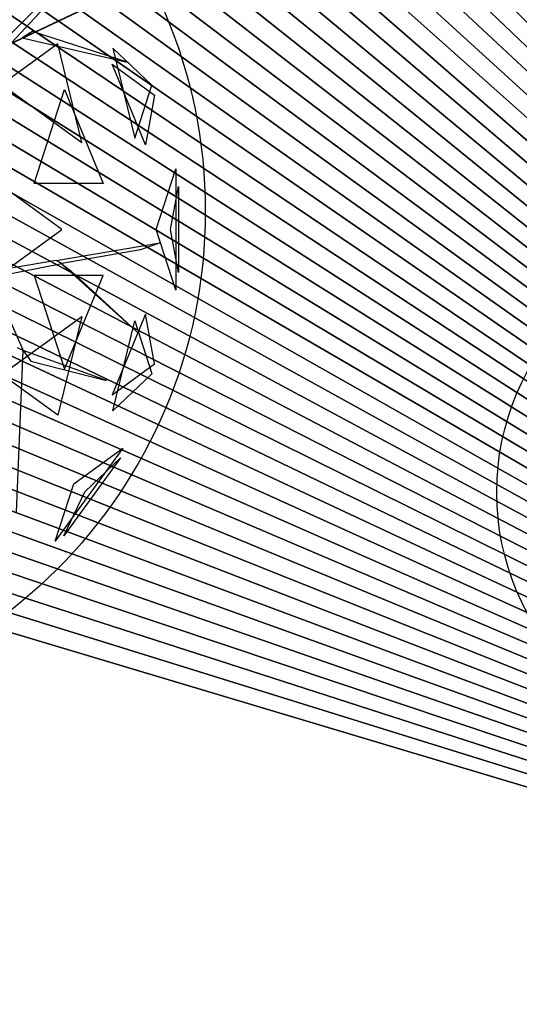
# Model space of a CAD drawing. Extents: x 22936 to 50368, y -4877 to 31080.
# Tile 339 of 601: x 47692 to 47939, y 3008 to 3494. Entities that reach past the tile are written whole.
import ezdxf

# ---------------------------------------------------------------- set-up
doc = ezdxf.new("R2010")
doc.units = 0
doc.layers.get('0').update_dxf_attribs({"linetype": 'CONTINUOUS'})
for name, color, linetype in [('00_TRACE_ARBRE', 3, 'CONTINUOUS'), ('00_TRACE_RDC', 241, 'CONTINUOUS'), ('08_AMENAGEMENTS_EXTERIEURS', 253, 'CONTINUOUS'), ('09_VEGETATION', 134, 'CONTINUOUS')]:
    doc.layers.add(name, color=color, linetype=linetype)

# ---------------------------------------------------------------- blocks, each defined once
blk = doc.blocks.new('TREE_GEOMETRIC_ROUND')
at = {"color": 7}
for p, q in [((1157, 647.6, 3462.4), (1550.3, 1040.4, 3357.8)), ((1444.2, 912, 3431), (1228.9, 681.4, 3488.5)), ((504.8, 335.9, 3415.3), (1641.7, 875.3, 3593.2)), ((1641.7, 875.3, 3593.2), (504.8, 335.9, 3357.8)), ((1311.7, 725.2, 3561.8), (1270.6, 701, 3546.1)), ((1270.6, 701, 3546.1), (1691.2, 602.7, 4205.1)), ((1691.2, 602.7, 4205.1), (1311.7, 725.2, 3561.8)), ((1412.1, 676.5, 2902.3), (1191.4, 516.2, 2577.8)), ((1506.2, 287.5, 2829.7), (1412.1, 676.5, 2902.3)), ((1629.5, 660.3, 3265.8), (1715.4, 304.8, 3199.5)), ((1783.3, 513.7, 3565.9), (1629.5, 660.3, 3265.8)), ((1757.6, 277.7, 4599.3), (1626.4, 595.9, 4661.7)), ((1626.4, 595.9, 4661.7), (1793.7, 474.4, 4337.8)), ((1191.4, 516.2, 2577.8), (1506.2, 287.5, 2829.7)), ((1715.4, 304.8, 3199.5), (1783.3, 513.7, 3565.9)), ((1318.2, 125.8, 5283), (1438.5, 495.8, 5031.1)), ((1438.5, 495.8, 5031.1), (1591.1, 125.8, 4958.5)), ((1793.7, 474.4, 4337.8), (1757.6, 277.7, 4599.3)), ((1428.2, -56.5, 2682.5), (1065.6, 207, 2392.4)), ((1799.7, -56.5, 3316.1), (1877.6, 183.4, 3736.8)), ((1877.6, 183.4, 3736.8), (1877.6, -296.4, 3736.8)), ((1591.1, 125.8, 4958.5), (1318.2, 125.8, 5283)), ((1856.8, -56.5, 4415.9), (1888, 113.5, 4189.8)), ((1888, 113.5, 4189.8), (1888, -226.5, 4189.8)), ((1065.6, -319.9, 2392.4), (1428.2, -56.5, 2682.5)), ((1877.6, -296.4, 3736.8), (1799.7, -56.5, 3316.1)), ((1888, -226.5, 4189.8), (1856.8, -56.5, 4415.9)), ((1405.5, -179.3, 3242.7), (1816.5, -109.3, 3284.6)), ((1816.5, -109.3, 3284.6), (1738.2, -136.4, 3300.2)), ((1738.2, -136.4, 3300.2), (1428.1, -190.3, 3300.2)), ((1405.5, -179.3, 3242.7), (1121.6, -227.4, 3242.7)), ((1155.5, -243.8, 3315.9), (1428.1, -190.3, 3300.2)), ((1428.1, -190.3, 3300.2), (1405.5, -179.3, 3242.7)), ((1734.4, -469.5, 3023), (1416.8, -184.8, 3253.2)), ((1416.8, -184.8, 3253.2), (1464, -221.7, 3253.2)), ((1464, -221.7, 3253.2), (1734.4, -469.5, 3023)), ((1144.2, -238.3, 3300.2), (1274.7, -534.5, 3577.5)), ((1591.1, -238.8, 4958.5), (1318.2, -238.8, 5283)), ((1318.2, -238.8, 5283), (1438.5, -608.8, 5031.1)), ((1438.5, -608.8, 5031.1), (1591.1, -238.8, 4958.5)), ((1191.4, -629.1, 2577.8), (1506.2, -400.4, 2829.7)), ((1506.2, -400.4, 2829.7), (1412.1, -789.5, 2902.3)), ((1757.6, -390.7, 4599.3), (1626.4, -708.9, 4661.7)), ((1629.5, -773.2, 3265.8), (1715.4, -417.8, 3199.5)), ((1715.4, -417.8, 3199.5), (1783.3, -626.7, 3565.9)), ((1793.7, -587.3, 4337.8), (1757.6, -390.7, 4599.3)), ((1248.1, -1172.9, 4205.1), (1274.7, -534.5, 3577.5)), ((1274.7, -534.5, 3577.5), (1252.1, -523.5, 3608.8)), ((1274.7, -534.5, 3577.5), (1305.1, -577.2, 3650.7)), ((1603.5, -652.5, 3577.5), (1274.7, -534.5, 3577.5)), ((1305.1, -577.2, 3650.7), (1603.5, -652.5, 3577.5)), ((1626.4, -708.9, 4661.7), (1793.7, -587.3, 4337.8)), ((1412.1, -789.5, 2902.3), (1191.4, -629.1, 2577.8)), ((1783.3, -626.7, 3565.9), (1629.5, -773.2, 3265.8)), ((1668.5, -919.9, 4186.4), (1401.1, -1288, 4186.4)), ((1475, -1060.5, 4561.2), (1668.5, -919.9, 4186.4)), ((1659.1, -958.6, 3733.7), (1435, -1267, 3733.7)), ((1518.7, -1092.3, 3459.9), (1659.1, -958.6, 3733.7)), ((1401.1, -1288, 4186.4), (1475, -1060.5, 4561.2)), ((1435, -1267, 3733.7), (1518.7, -1092.3, 3459.9))]:
    blk.add_line(p, q, dxfattribs=at)
mesh = blk.add_polyface(dxfattribs=at)
corners = [(1641.7, 875.3, 3593.2), (504.8, 335.9, 3357.8), (504.8, 335.9, 3415.3)]
mesh.append_faces([[corners[k] for k in face] for face in [(0, 1, 2)]], dxfattribs={"color": 7})
mesh = blk.add_polyface(dxfattribs=at)
corners = [(1691.2, 602.7, 4205.1), (1311.7, 725.2, 3561.8), (1270.6, 701, 3546.1)]
mesh.append_faces([[corners[k] for k in face] for face in [(0, 1, 2)]], dxfattribs={"color": 7})
mesh = blk.add_polyface(dxfattribs=at)
corners = [(1412.1, 676.5, 2902.3), (1191.4, 516.2, 2577.8), (1506.2, 287.5, 2829.7)]
mesh.append_faces([[corners[k] for k in face] for face in [(0, 1, 2)]], dxfattribs={"color": 7})
mesh = blk.add_polyface(dxfattribs=at)
corners = [(1629.5, 660.3, 3265.8), (1715.4, 304.8, 3199.5), (1783.3, 513.7, 3565.9)]
mesh.append_faces([[corners[k] for k in face] for face in [(0, 1, 2)]], dxfattribs={"color": 7})
mesh = blk.add_polyface(dxfattribs=at)
corners = [(1626.4, 595.9, 4661.7), (1793.7, 474.4, 4337.8), (1757.6, 277.7, 4599.3)]
mesh.append_faces([[corners[k] for k in face] for face in [(0, 1, 2)]], dxfattribs={"color": 7})
mesh = blk.add_polyface(dxfattribs=at)
corners = [(1438.5, 495.8, 5031.1), (1591.1, 125.8, 4958.5), (1318.2, 125.8, 5283)]
mesh.append_faces([[corners[k] for k in face] for face in [(0, 1, 2)]], dxfattribs={"color": 7})
mesh = blk.add_polyface(dxfattribs=at)
corners = [(1428.2, -56.5, 2682.5), (1065.6, 207, 2392.4), (1065.6, -319.9, 2392.4)]
mesh.append_faces([[corners[k] for k in face] for face in [(0, 1, 2)]], dxfattribs={"color": 7})
mesh = blk.add_polyface(dxfattribs=at)
corners = [(1877.6, 183.4, 3736.8), (1877.6, -296.4, 3736.8), (1799.7, -56.5, 3316.1)]
mesh.append_faces([[corners[k] for k in face] for face in [(0, 1, 2)]], dxfattribs={"color": 7})
mesh = blk.add_polyface(dxfattribs=at)
corners = [(1888, 113.5, 4189.8), (1888, -226.5, 4189.8), (1856.8, -56.5, 4415.9)]
mesh.append_faces([[corners[k] for k in face] for face in [(0, 1, 2)]], dxfattribs={"color": 7})
mesh = blk.add_polyface(dxfattribs=at)
corners = [(1464, -221.7, 3253.2), (1734.4, -469.5, 3023), (1416.8, -184.8, 3253.2)]
mesh.append_faces([[corners[k] for k in face] for face in [(0, 1, 2)]], dxfattribs={"color": 7})
mesh = blk.add_polyface(dxfattribs=at)
corners = [(1591.1, -238.8, 4958.5), (1318.2, -238.8, 5283), (1438.5, -608.8, 5031.1)]
mesh.append_faces([[corners[k] for k in face] for face in [(0, 1, 2)]], dxfattribs={"color": 7})
mesh = blk.add_polyface(dxfattribs=at)
corners = [(1506.2, -400.4, 2829.7), (1412.1, -789.5, 2902.3), (1191.4, -629.1, 2577.8)]
mesh.append_faces([[corners[k] for k in face] for face in [(0, 1, 2)]], dxfattribs={"color": 7})
mesh = blk.add_polyface(dxfattribs=at)
corners = [(1757.6, -390.7, 4599.3), (1626.4, -708.9, 4661.7), (1793.7, -587.3, 4337.8)]
mesh.append_faces([[corners[k] for k in face] for face in [(0, 1, 2)]], dxfattribs={"color": 7})
mesh = blk.add_polyface(dxfattribs=at)
corners = [(1715.4, -417.8, 3199.5), (1783.3, -626.7, 3565.9), (1629.5, -773.2, 3265.8)]
mesh.append_faces([[corners[k] for k in face] for face in [(0, 1, 2)]], dxfattribs={"color": 7})
mesh = blk.add_polyface(dxfattribs=at)
corners = [(1305.1, -577.2, 3650.7), (1603.5, -652.5, 3577.5), (1274.7, -534.5, 3577.5)]
mesh.append_faces([[corners[k] for k in face] for face in [(0, 1, 2)]], dxfattribs={"color": 7})
mesh = blk.add_polyface(dxfattribs=at)
corners = [(1668.5, -919.9, 4186.4), (1401.1, -1288, 4186.4), (1475, -1060.5, 4561.2)]
mesh.append_faces([[corners[k] for k in face] for face in [(0, 1, 2)]], dxfattribs={"color": 7})
mesh = blk.add_polyface(dxfattribs=at)
corners = [(1659.1, -958.6, 3733.7), (1435, -1267, 3733.7), (1518.7, -1092.3, 3459.9)]
mesh.append_faces([[corners[k] for k in face] for face in [(0, 1, 2)]], dxfattribs={"color": 7})
blk = doc.blocks.new('ARBRE_SIMPLE')
for radius in [250, 17.5]:
    blk.add_circle((0, 0), radius)
blk = doc.blocks.new('GROUPER_1')
at = {"layer": '00_TRACE_ARBRE', "rotation": 10.53798942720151}
blk.add_blockref('ARBRE_SIMPLE', (5919.48, 4010.7), dxfattribs=at)
at = {"layer": '00_TRACE_ARBRE', "xscale": 0.5, "yscale": 0.5, "zscale": 0.5, "rotation": 10.53798942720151}
blk.add_blockref('ARBRE_SIMPLE', (6438.31, 3871.97), dxfattribs=at)
blk = doc.blocks.new('GROUPER_2')
at = {"layer": '00_TRACE_RDC'}
blk.add_blockref('GROUPER_1', (12098.99, 4265.72), dxfattribs=at)
blk = doc.blocks.new('GROUPER_17')
at = {"layer": '08_AMENAGEMENTS_EXTERIEURS'}
mesh = blk.add_polyface(dxfattribs=at)
corners = [(16.45, 1860.4), (0, 1328), (0, 1844.55), (1795, 1328), (33.02, 1876.27), (49.71, 1892.12), (66.55, 1907.89), (83.55, 1923.55), (100.74, 1939.04), (118.11, 1954.33), (135.7, 1969.37), (153.53, 1984.11), (171.6, 1998.5), (189.93, 2012.5), (208.55, 2026.07), (227.46, 2039.16), (246.69, 2051.72), (266.25, 2063.72), (286.11, 2075.18), (306.26, 2086.08), (326.69, 2096.46), (347.37, 2106.3), (368.28, 2115.64), (389.4, 2124.46), (410.72, 2132.79), (432.21, 2140.64), (453.87, 2148), (475.66, 2154.9), (497.57, 2161.34), (519.59, 2167.33), (541.68, 2172.89), (563.84, 2178.01), (586.04, 2182.71), (608.27, 2187), (630.51, 2190.89), (652.73, 2194.39), (674.92, 2197.5), (697.06, 2200.25), (719.14, 2202.62), (741.15, 2204.62), (763.1, 2206.23), (785, 2207.43), (806.84, 2208.22), (828.63, 2208.57), (850.38, 2208.48), (872.08, 2207.93), (893.75, 2206.9), (915.39, 2205.39), (936.99, 2203.38), (958.57, 2200.86), (980.13, 2197.81), (1001.67, 2194.22), (1023.19, 2190.07), (1044.71, 2185.36), (1066.22, 2180.06), (1087.73, 2174.17), (1109.23, 2167.67), (1130.75, 2160.55), (1152.27, 2152.79), (1173.81, 2144.38), (1195.36, 2135.31), (1216.93, 2125.59), (1238.5, 2115.38), (1260.06, 2104.88), (1281.58, 2094.27), (1303.04, 2083.75), (1324.43, 2073.52), (1345.72, 2063.77), (1366.89, 2054.69), (1387.93, 2046.48), (1408.82, 2039.32), (1429.54, 2033.42), (1450.06, 2028.98), (1470.36, 2026.17), (1490.44, 2025.2), (1510.26, 2026.26), (1529.82, 2029.54), (1549.07, 2035.18), (1567.96, 2043.07), (1586.43, 2053.03), (1604.39, 2064.91), (1621.79, 2078.53), (1638.55, 2093.74), (1654.6, 2110.37), (1669.89, 2128.24), (1684.32, 2147.2), (1697.85, 2167.08), (1710.39, 2187.71), (1721.89, 2208.92), (1732.26, 2230.56), (1741.45, 2252.45), (1749.38, 2274.43), (1756.03, 2296.38), (1761.5, 2318.27), (1765.9, 2340.13), (1769.36, 2361.94), (1771.99, 2383.72), (1773.91, 2405.46), (1775.24, 2427.19), (1776.09, 2448.89), (1776.59, 2470.58), (1776.85, 2492.26), (1777, 2513.93), (2395.68, 2513.93), (1845, 75), (1845, 0), (1332.44, 6187.9), (953.84, 4324.79), (744.56, 6114.92), (1503.53, 4690.87), (1872.82, 4324.79), (2843.74, 4811.2), (2680.87, 4187.05), (193.79, -1456.02), (188.09, -1836.1), (174.84, -1645.82), (233.16, -2021.44), (244.41, -1272.11), (308.78, -2196.56), (325.25, -1099.34), (412.78, -2356.46), (434, -942.64), (3662.14, -2801.42), (567.57, -806.46), (722.14, -694.7), (893.31, -610.54), (1076.21, -556.38), (1155.38, -537.12), (1232.99, -512.33), (1308.66, -482.14), (1382.02, -446.69), (1452.7, -406.15), (1520.35, -360.74), (1584.63, -310.68), (1645.22, -256.21), (1701.82, -197.6), (1754.16, -135.16), (1801.96, -69.18), (1795, 75)]
mesh.append_faces([[corners[k] for k in face] for face in [(0, 1, 2), (106, 107, 108), (113, 114, 115)]], dxfattribs={"vtx0": -1})
mesh.append_faces([[corners[k] for k in face] for face in [(1, 0, 3), (104, 103, 105), (107, 109, 110), (110, 111, 112), (114, 113, 116), (116, 117, 118), (118, 119, 120), (120, 121, 122), (122, 112, 111)]], dxfattribs={"vtx0": -1, "vtx1": -1})
mesh.append_faces([[corners[k] for k in face] for face in [(3, 103, 104), (122, 105, 103)]], dxfattribs={"vtx0": -1, "vtx1": -1, "vtx2": -1})
mesh.append_faces([[corners[k] for k in face] for face in [(3, 0, 4), (3, 4, 5), (3, 5, 6), (3, 6, 7), (3, 7, 8), (3, 8, 9), (3, 9, 10), (3, 10, 11), (3, 11, 12), (3, 12, 13), (3, 13, 14), (3, 14, 15), (3, 15, 16), (3, 16, 17), (3, 17, 18), (3, 18, 19), (3, 19, 20), (3, 20, 21), (3, 21, 22), (3, 22, 23), (3, 23, 24), (3, 24, 25), (3, 25, 26), (3, 26, 27), (3, 27, 28), (3, 28, 29), (3, 29, 30), (3, 30, 31), (3, 31, 32), (3, 32, 33), (3, 33, 34), (3, 34, 35), (3, 35, 36), (3, 36, 37), (3, 37, 38), (3, 38, 39), (3, 39, 40), (3, 40, 41), (3, 41, 42), (3, 42, 43), (3, 43, 44), (3, 44, 45), (3, 45, 46), (3, 46, 47), (3, 47, 48), (3, 48, 49), (3, 49, 50), (3, 50, 51), (3, 51, 52), (3, 52, 53), (3, 53, 54), (3, 54, 55), (3, 55, 56), (3, 56, 57), (3, 57, 58), (3, 58, 59), (3, 59, 60), (3, 60, 61), (3, 61, 62), (3, 62, 63), (3, 63, 64), (3, 64, 65), (3, 65, 66), (3, 66, 67), (3, 67, 68), (3, 68, 69), (3, 69, 70), (3, 70, 71), (3, 71, 72), (3, 72, 73), (3, 73, 74), (3, 74, 75), (3, 75, 76), (3, 76, 77), (3, 77, 78), (3, 78, 79), (3, 79, 80), (3, 80, 81), (3, 81, 82), (3, 82, 83), (3, 83, 84), (3, 84, 85), (3, 85, 86), (3, 86, 87), (3, 87, 88), (3, 88, 89), (3, 89, 90), (3, 90, 91), (3, 91, 92), (3, 92, 93), (3, 93, 94), (3, 94, 95), (3, 95, 96), (3, 96, 97), (3, 97, 98), (3, 98, 99), (3, 99, 100), (3, 100, 101), (3, 101, 102), (3, 102, 103), (107, 106, 109), (110, 109, 111), (116, 113, 117), (118, 117, 119), (120, 119, 121), (122, 121, 123), (122, 123, 124), (122, 124, 125), (122, 125, 126), (122, 126, 127), (122, 127, 128), (122, 128, 129), (122, 129, 130), (122, 130, 131), (122, 131, 132), (122, 132, 133), (122, 133, 134), (122, 134, 135), (122, 135, 136), (122, 136, 137), (122, 137, 105), (122, 103, 112)]], dxfattribs={"vtx0": -1, "vtx2": -1})
mesh.append_faces([[corners[k] for k in face] for face in [(104, 138, 3)]], dxfattribs={"vtx2": -1})
mesh = blk.add_polyface(dxfattribs=at)
corners = [(0, 2513.93), (16.45, 1860.4), (0, 1844.55), (33.02, 1876.27), (49.71, 1892.12), (66.55, 1907.89), (83.55, 1923.55), (100.74, 1939.04), (118.11, 1954.33), (135.7, 1969.37), (153.53, 1984.11), (171.6, 1998.5), (189.93, 2012.5), (208.55, 2026.07), (227.46, 2039.16), (246.69, 2051.72), (266.25, 2063.72), (286.11, 2075.18), (306.26, 2086.08), (326.69, 2096.46), (347.37, 2106.3), (368.28, 2115.64), (389.4, 2124.46), (410.72, 2132.79), (432.21, 2140.64), (453.87, 2148), (475.66, 2154.9), (497.57, 2161.34), (1777, 2513.93), (519.59, 2167.33), (541.68, 2172.89), (563.84, 2178.01), (586.04, 2182.71), (608.27, 2187), (630.51, 2190.89), (652.73, 2194.39), (674.92, 2197.5), (697.06, 2200.25), (719.14, 2202.62), (741.15, 2204.62), (763.1, 2206.23), (785, 2207.43), (806.84, 2208.22), (828.63, 2208.57), (850.38, 2208.48), (872.08, 2207.93), (893.75, 2206.9), (915.39, 2205.39), (936.99, 2203.38), (958.57, 2200.86), (980.13, 2197.81), (1001.67, 2194.22), (1023.19, 2190.07), (1044.71, 2185.36), (1066.22, 2180.06), (1087.73, 2174.17), (1109.23, 2167.67), (1130.75, 2160.55), (1152.27, 2152.79), (1173.81, 2144.38), (1195.36, 2135.31), (1216.93, 2125.59), (1238.5, 2115.38), (1260.06, 2104.88), (1281.58, 2094.27), (1303.04, 2083.75), (1324.43, 2073.52), (1345.72, 2063.77), (1366.89, 2054.69), (1387.93, 2046.48), (1408.82, 2039.32), (1429.54, 2033.42), (1450.06, 2028.98), (1470.36, 2026.17), (1490.44, 2025.2), (1510.26, 2026.26), (1529.82, 2029.54), (1549.07, 2035.18), (1567.96, 2043.07), (1586.43, 2053.03), (1604.39, 2064.91), (1621.79, 2078.53), (1638.55, 2093.74), (1654.6, 2110.37), (1669.89, 2128.24), (1684.32, 2147.2), (1697.85, 2167.08), (1710.39, 2187.71), (1721.89, 2208.92), (1732.26, 2230.56), (1741.45, 2252.45), (1749.38, 2274.43), (1756.03, 2296.38), (1761.5, 2318.27), (1765.9, 2340.13), (1769.36, 2361.94), (1771.99, 2383.72), (1773.91, 2405.46), (1775.24, 2427.19), (1776.09, 2448.89), (1776.59, 2470.58), (1776.85, 2492.26)]
mesh.append_faces([[corners[k] for k in face] for face in [(0, 1, 2), (100, 28, 101)]], dxfattribs={"vtx0": -1})
mesh.append_faces([[corners[k] for k in face] for face in [(1, 0, 3), (3, 0, 4), (4, 0, 5), (5, 0, 6), (6, 0, 7), (7, 0, 8), (8, 0, 9), (9, 0, 10), (10, 0, 11), (11, 0, 12), (12, 0, 13), (13, 0, 14), (14, 0, 15), (15, 0, 16), (16, 0, 17), (17, 0, 18), (18, 0, 19), (19, 0, 20), (20, 0, 21), (21, 0, 22), (22, 0, 23), (23, 0, 24), (24, 0, 25), (25, 0, 26), (26, 0, 27), (27, 28, 29), (29, 28, 30), (30, 28, 31), (31, 28, 32), (32, 28, 33), (33, 28, 34), (34, 28, 35), (35, 28, 36), (36, 28, 37), (37, 28, 38), (38, 28, 39), (39, 28, 40), (40, 28, 41), (41, 28, 42), (42, 28, 43), (43, 28, 44), (44, 28, 45), (45, 28, 46), (46, 28, 47), (47, 28, 48), (48, 28, 49), (49, 28, 50), (50, 28, 51), (51, 28, 52), (52, 28, 53), (53, 28, 54), (54, 28, 55), (55, 28, 56), (56, 28, 57), (57, 28, 58), (58, 28, 59), (59, 28, 60), (60, 28, 61), (61, 28, 62), (62, 28, 63), (63, 28, 64), (64, 28, 65), (65, 28, 66), (66, 28, 67), (67, 28, 68), (68, 28, 69), (69, 28, 70), (70, 28, 71), (71, 28, 72), (72, 28, 73), (73, 28, 74), (74, 28, 75), (75, 28, 76), (76, 28, 77), (77, 28, 78), (78, 28, 79), (79, 28, 80), (80, 28, 81), (81, 28, 82), (82, 28, 83), (83, 28, 84), (84, 28, 85), (85, 28, 86), (86, 28, 87), (87, 28, 88), (88, 28, 89), (89, 28, 90), (90, 28, 91), (91, 28, 92), (92, 28, 93), (93, 28, 94), (94, 28, 95), (95, 28, 96), (96, 28, 97), (97, 28, 98), (98, 28, 99), (99, 28, 100)]], dxfattribs={"vtx0": -1, "vtx1": -1})
mesh.append_faces([[corners[k] for k in face] for face in [(27, 0, 28)]], dxfattribs={"vtx0": -1, "vtx2": -1})

msp = doc.modelspace()

# ---------------------------------------------------------------- block references
at = {"layer": '00_TRACE_RDC'}
msp.add_blockref('GROUPER_2', (29515.15, -4876.93), dxfattribs=at)
at = {"layer": '08_AMENAGEMENTS_EXTERIEURS', "color": 54}
msp.add_blockref('GROUPER_17', (46706.19, 1619.93), dxfattribs=at)
at = {"layer": '09_VEGETATION', "xscale": 0.125, "yscale": 0.125, "zscale": 0.125}
msp.add_blockref('TREE_GEOMETRIC_ROUND', (47534.34, 3397.6), dxfattribs=at)

doc.saveas('drawing.dxf')
